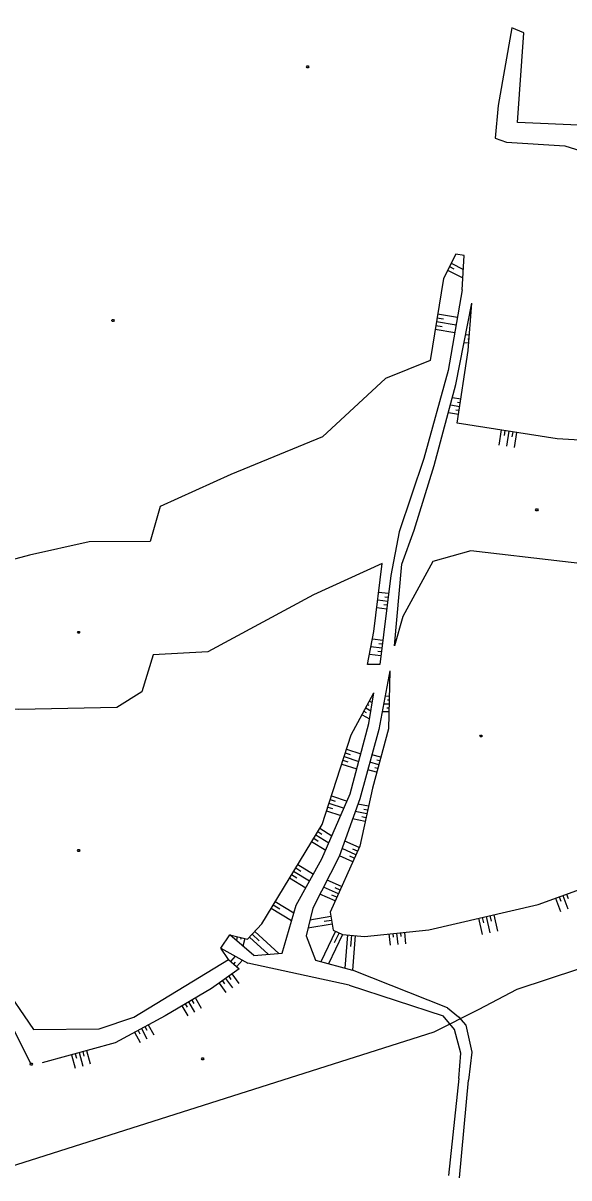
# Model space of a CAD drawing. Extents: x -664960 to -662754, y -993849 to -991145.
# Drawn here: x -664525.5 to -664357.5, y -993459.6 to -993104.4 of the extents above; entities that cross this region are included whole.
import ezdxf

# ---------------------------------------------------------------- set-up
doc = ezdxf.new("R2010")
doc.units = 0
for name, color, linetype in [('Vrstva 13', 7, 'Continuous'), ('Vrstva 27', 7, 'Continuous'), ('Vrstva 37', 7, 'Continuous'), ('Vrstva 57', 7, 'Continuous'), ('Vrstva 63', 7, 'Continuous')]:
    doc.layers.add(name, color=color, linetype=linetype)

msp = doc.modelspace()

# ---------------------------------------------------------------- linework, layer by layer
at = {"layer": 'Vrstva 13'}
for points in [[(-664437.718, -993117.556), (-664437.538, -993117.856), (-664437.718, -993118.156), (-664438.078, -993118.156), (-664438.258, -993117.856), (-664438.078, -993117.556), (-664437.718, -993117.556)], [(-664497.694, -993195.586), (-664497.514, -993195.886), (-664497.694, -993196.186), (-664498.054, -993196.186), (-664498.234, -993195.886), (-664498.054, -993195.586), (-664497.694, -993195.586)], [(-664367.21, -993253.812), (-664367.03, -993254.112), (-664367.21, -993254.412), (-664367.57, -993254.412), (-664367.75, -993254.112), (-664367.57, -993253.812), (-664367.21, -993253.812)], [(-664508.2, -993291.498), (-664508.02, -993291.798), (-664508.2, -993292.098), (-664508.56, -993292.098), (-664508.74, -993291.798), (-664508.56, -993291.498), (-664508.2, -993291.498)], [(-664384.353, -993323.388), (-664384.173, -993323.688), (-664384.353, -993323.988), (-664384.713, -993323.988), (-664384.893, -993323.688), (-664384.713, -993323.388), (-664384.353, -993323.388)], [(-664508.2, -993358.627), (-664508.02, -993358.927), (-664508.2, -993359.227), (-664508.56, -993359.227), (-664508.74, -993358.927), (-664508.56, -993358.627), (-664508.2, -993358.627)], [(-664470.041, -993422.66), (-664469.861, -993422.96), (-664470.041, -993423.26), (-664470.401, -993423.26), (-664470.581, -993422.96), (-664470.401, -993422.66), (-664470.041, -993422.66)]]:
    msp.add_lwpolyline(points, dxfattribs=at)
at = {"layer": 'Vrstva 27'}
for p, q in [((-664454.52, -993391.2), (-664461.84, -993384.81)), ((-664464.6, -993388.99), (-664456.34, -993393.55)), ((-664425.148, -993400.315), (-664456.34, -993393.55)), ((-664394.926, -993407.332), (-664424.163, -993395.725)), ((-664425.148, -993400.315), (-664396.192, -993409.778)), ((-664391.379, -993429.025), (-664394.56, -993458.9)), ((-664391.15, -993459.62), (-664388.449, -993429.56))]:
    msp.add_line(p, q, dxfattribs=at)
for points in [[(-664390.32, -993186.44), (-664394.73, -993211.24), (-664402.14, -993238.34), (-664409.71, -993260.92), (-664412.3, -993274.31), (-664415.71, -993301.72)], [(-664411.21, -993295.98), (-664408.94, -993270.78), (-664405.15, -993260.4), (-664398.97, -993240.47), (-664392.29, -993215.58), (-664387.4, -993190.56)], [(-664412.65, -993303.65), (-664415.98, -993321.71), (-664421.89, -993343.02), (-664428.2, -993360.79), (-664436.38, -993376.67), (-664438.392, -993385.124), (-664435.546, -993392.665), (-664424.163, -993395.725)], [(-664454.52, -993391.2), (-664445.725, -993390.479), (-664441.5, -993375.72), (-664433.56, -993361.48), (-664424.79, -993341.51), (-664419.08, -993319.84), (-664417.53, -993310.39)], [(-664394.926, -993407.332), (-664391.5, -993410.11), (-664389.287, -993412.642), (-664387.392, -993420.934), (-664388.449, -993429.56)], [(-664391.379, -993429.025), (-664390.79, -993421.295), (-664392.7, -993413.944), (-664396.192, -993409.778)]]:
    msp.add_lwpolyline(points, dxfattribs=at)
at = {"layer": 'Vrstva 37'}
msp.add_lwpolyline([(-664522.819, -993424.364), (-664522.639, -993424.664), (-664522.819, -993424.964), (-664523.179, -993424.964), (-664523.359, -993424.664), (-664523.179, -993424.364), (-664522.819, -993424.364)], dxfattribs=at)
at = {"layer": 'Vrstva 57'}
msp.add_lwpolyline([(-664522.999, -993424.664), (-664549.676, -993372.01), (-664575.68, -993321.894), (-664564.945, -993264.353), (-664554.433, -993209.057), (-664543.48, -993153.084), (-664531.665, -993092.329), (-664519.333, -993029.427), (-664507.314, -992967.479), (-664498.291, -992920.92), (-664487.02, -992863.072)], dxfattribs=at)
at = {"layer": 'Vrstva 63'}
for p, q in [((-664394.843, -993180.352), (-664390.135, -993182.757)), ((-664394.298, -993179.283), (-664392.889, -993180.002)), ((-664393.752, -993178.215), (-664390.002, -993180.129)), ((-664397.929, -993193.824), (-664391.81, -993194.818)), ((-664398.506, -993197.377), (-664396.486, -993197.705)), ((-664398.314, -993196.193), (-664392.23, -993197.181)), ((-664398.121, -993195.008), (-664396.089, -993195.338)), ((-664398.698, -993198.562), (-664392.65, -993199.544)), ((-664388.142, -993200.408), (-664389.308, -993200.32)), ((-664388.232, -993201.604), (-664388.668, -993201.572)), ((-664388.322, -993202.801), (-664389.771, -993202.692)), ((-664390.758, -993220.015), (-664393.374, -993219.618)), ((-664391.118, -993222.388), (-664394, -993221.951)), ((-664390.938, -993221.201), (-664391.853, -993221.063)), ((-664391.477, -993224.761), (-664394.626, -993224.283)), ((-664391.298, -993223.574), (-664392.302, -993223.422)), ((-664378.374, -993229.524), (-664379.106, -993234.193)), ((-664377.188, -993229.71), (-664377.432, -993231.265)), ((-664376.003, -993229.896), (-664376.735, -993234.565)), ((-664374.817, -993230.082), (-664375.061, -993231.636)), ((-664373.632, -993230.268), (-664374.363, -993234.936)), ((-664412.995, -993279.894), (-664416.078, -993279.511)), ((-664413.291, -993282.276), (-664416.37, -993281.893)), ((-664413.439, -993283.467), (-664414.464, -993283.339)), ((-664413.143, -993281.085), (-664414.169, -993280.957)), ((-664413.587, -993284.657), (-664416.661, -993284.275)), ((-664414.783, -993294.266), (-664417.993, -993293.866)), ((-664415.079, -993296.647), (-664418.441, -993296.229)), ((-664415.227, -993297.838), (-664416.372, -993297.696)), ((-664414.931, -993295.456), (-664416.025, -993295.32)), ((-664415.375, -993299.029), (-664418.89, -993298.592)), ((-664412.826, -993311.497), (-664414.092, -993311.469)), ((-664420.042, -993315.027), (-664418.433, -993315.898)), ((-664419.47, -993313.971), (-664419.057, -993314.196)), ((-664418.899, -993312.916), (-664418.022, -993313.391)), ((-664412.88, -993313.897), (-664414.533, -993313.86)), ((-664412.907, -993315.097), (-664413.522, -993315.083)), ((-664412.853, -993312.697), (-664413.339, -993312.686)), ((-664421.185, -993317.137), (-664418.845, -993318.405)), ((-664420.614, -993316.082), (-664419.956, -993316.438)), ((-664412.934, -993316.296), (-664414.973, -993316.25)), ((-664426.339, -993328.884), (-664424.843, -993329.369)), ((-664425.969, -993327.742), (-664421.541, -993329.18)), ((-664415.428, -993330.199), (-664418.131, -993329.464)), ((-664427.451, -993332.308), (-664422.766, -993333.829)), ((-664427.08, -993331.166), (-664425.542, -993331.666)), ((-664426.71, -993330.025), (-664422.153, -993331.504)), ((-664416.057, -993332.515), (-664418.772, -993331.777)), ((-664415.742, -993331.357), (-664416.645, -993331.112)), ((-664416.687, -993334.831), (-664419.413, -993334.09)), ((-664416.372, -993333.673), (-664417.278, -993333.427)), ((-664431.003, -993343.25), (-664429.415, -993343.765)), ((-664430.632, -993342.108), (-664425.749, -993343.694)), ((-664432.115, -993346.674), (-664427.689, -993348.111)), ((-664431.744, -993345.532), (-664430.232, -993346.023)), ((-664431.373, -993344.391), (-664426.719, -993345.902)), ((-664419.747, -993347.66), (-664423.265, -993346.892)), ((-664419.235, -993345.315), (-664422.455, -993344.612)), ((-664419.491, -993346.487), (-664420.613, -993346.242)), ((-664420.258, -993350.004), (-664424.074, -993349.172)), ((-664420.002, -993348.832), (-664421.224, -993348.566)), ((-664435.448, -993354.116), (-664431.406, -993356.575)), ((-664434.825, -993353.091), (-664433.524, -993353.882)), ((-664434.201, -993352.066), (-664430.432, -993354.358)), ((-664436.695, -993356.167), (-664432.38, -993358.792)), ((-664436.072, -993355.142), (-664434.68, -993355.988)), ((-664422.112, -993358.007), (-664426.516, -993356.047)), ((-664424.065, -993362.392), (-664428.127, -993360.584)), ((-664423.089, -993360.2), (-664427.321, -993358.315)), ((-664423.577, -993361.296), (-664424.958, -993360.681)), ((-664422.601, -993359.103), (-664424.038, -993358.463)), ((-664442.231, -993365.269), (-664437.334, -993368.248)), ((-664441.608, -993364.244), (-664439.99, -993365.228)), ((-664440.984, -993363.219), (-664436.164, -993366.15)), ((-664443.478, -993367.32), (-664438.503, -993370.346)), ((-664442.855, -993366.295), (-664441.211, -993367.294)), ((-664427.457, -993370.01), (-664431.924, -993368.02)), ((-664429.409, -993374.395), (-664434.126, -993372.294)), ((-664428.433, -993372.202), (-664433.025, -993370.157)), ((-664427.945, -993371.106), (-664429.453, -993370.434)), ((-664358.209, -993372.349), (-664357.723, -993373.701)), ((-664448.508, -993375.59), (-664446.51, -993376.805)), ((-664447.885, -993374.565), (-664442.165, -993378.043)), ((-664428.921, -993373.298), (-664430.471, -993372.608)), ((-664361.597, -993373.566), (-664360.138, -993377.625)), ((-664360.467, -993373.161), (-664359.982, -993374.512)), ((-664359.338, -993372.755), (-664357.88, -993376.813)), ((-664449.132, -993376.615), (-664442.85, -993380.436)), ((-664430.752, -993379.215), (-664437.242, -993380.293)), ((-664384.173, -993379.486), (-664383.784, -993381.164)), ((-664383.004, -993379.215), (-664381.835, -993384.252)), ((-664381.835, -993378.944), (-664381.446, -993380.621)), ((-664380.666, -993378.673), (-664379.497, -993383.71)), ((-664430.358, -993381.583), (-664437.845, -993382.826)), ((-664430.555, -993380.399), (-664432.882, -993380.785)), ((-664385.342, -993379.757), (-664384.173, -993384.795)), ((-664459.573, -993385.378), (-664459.863, -993386.536)), ((-664458.409, -993385.669), (-664458.555, -993386.253)), ((-664457.245, -993385.961), (-664457.833, -993388.308)), ((-664455.847, -993385.556), (-664450.093, -993390.837)), ((-664455.035, -993384.672), (-664452.847, -993386.681)), ((-664454.224, -993383.788), (-664446.834, -993390.57)), ((-664429.353, -993383.72), (-664433.87, -993393.115)), ((-664427.19, -993384.76), (-664431.512, -993393.749)), ((-664428.271, -993384.24), (-664429.743, -993387.301)), ((-664425.647, -993384.892), (-664426.517, -993395.092)), ((-664424.452, -993384.994), (-664424.747, -993388.462)), ((-664423.256, -993385.096), (-664424.163, -993395.725)), ((-664412.939, -993384.572), (-664412.578, -993388.072)), ((-664411.746, -993384.448), (-664411.625, -993385.614)), ((-664410.552, -993384.325), (-664410.191, -993387.826)), ((-664409.358, -993384.202), (-664409.238, -993385.368)), ((-664408.165, -993384.079), (-664407.804, -993387.58)), ((-664461.583, -993393.062), (-664460.158, -993391.442)), ((-664460.682, -993393.855), (-664460.149, -993393.249)), ((-664459.781, -993394.647), (-664458.006, -993392.63)), ((-664461.251, -993396.877), (-664459.153, -993399.785)), ((-664465.143, -993399.686), (-664463.055, -993402.58)), ((-664464.17, -993398.984), (-664463.474, -993399.949)), ((-664463.197, -993398.281), (-664461.104, -993401.183)), ((-664462.224, -993397.579), (-664461.526, -993398.547)), ((-664472.482, -993404.29), (-664470.647, -993407.439)), ((-664476.629, -993406.706), (-664474.829, -993409.797)), ((-664475.593, -993406.102), (-664474.99, -993407.136)), ((-664474.556, -993405.498), (-664472.738, -993408.618)), ((-664473.519, -993404.894), (-664472.911, -993405.938)), ((-664491.187, -993414.8), (-664489.479, -993417.955)), ((-664490.131, -993414.229), (-664489.564, -993415.277)), ((-664489.076, -993413.657), (-664487.375, -993416.799)), ((-664488.021, -993413.086), (-664487.456, -993414.13)), ((-664486.965, -993412.515), (-664485.272, -993415.644)), ((-664510.604, -993421.721), (-664509.47, -993425.871)), ((-664509.446, -993421.404), (-664509.07, -993422.781)), ((-664508.289, -993421.088), (-664507.164, -993425.205)), ((-664507.131, -993420.771), (-664506.758, -993422.137)), ((-664505.974, -993420.455), (-664504.858, -993424.539))]:
    msp.add_line(p, q, dxfattribs=at)
for points in [[(-664329.492, -993125.07), (-664338.22, -993135.913), (-664344.188, -993135.516), (-664352.168, -993135.839), (-664373.332, -993134.916), (-664371.432, -993107.401), (-664375.093, -993105.807), (-664379.258, -993129.736), (-664380.209, -993139.827), (-664376.739, -993140.978), (-664358.74, -993142.14), (-664340.989, -993147.64), (-664326.791, -993153.115), (-664319.57, -993161.021), (-664321.295, -993182.296), (-664319.288, -993200.14), (-664322.318, -993214.912), (-664331.554, -993233.974), (-664361.096, -993232.232), (-664391.879, -993227.408), (-664388.495, -993205.096), (-664387.402, -993190.563)], [(-664390.32, -993186.44), (-664389.79, -993175.91), (-664392.34, -993175.45), (-664396.16, -993182.93), (-664400.26, -993208.18), (-664413.92, -993213.67), (-664433.36, -993231.7), (-664461.53, -993243.28), (-664483.35, -993253.09), (-664486.43, -993263.9), (-664505.17, -993263.96), (-664523.48, -993268.03), (-664545.04, -993273.84), (-664570.73, -993272.74), (-664571.013, -993272.12), (-664585.93, -993281.177)], [(-664264.21, -993256.02), (-664281.36, -993256.56), (-664310.81, -993259.95), (-664332.8, -993273.07), (-664359.49, -993269.96), (-664387.72, -993266.77), (-664399.42, -993269.98), (-664408.62, -993286.89), (-664411.21, -993295.98)], [(-664415.71, -993301.72), (-664419.47, -993301.65), (-664417.55, -993291.53), (-664414.99, -993270.63), (-664436.16, -993280.29), (-664468.6, -993297.81), (-664485.47, -993298.73), (-664488.96, -993310.13), (-664496.69, -993314.88), (-664526.77, -993315.57), (-664558.14, -993314.29), (-664578.9, -993285), (-664585.56, -993285.81), (-664585.94, -993285.2), (-664587.62, -993283.78)], [(-664591.41, -993295.53), (-664587.87, -993309.5), (-664592.93, -993318.78), (-664595, -993335.3), (-664593.6, -993344.21), (-664591.21, -993353.41), (-664584.5, -993362.99), (-664566.22, -993376.26), (-664542.06, -993389.74), (-664532.28, -993399.41), (-664522.29, -993414.01), (-664502.13, -993413.76), (-664491.39, -993410.21), (-664462.29, -993392.44), (-664464.6, -993388.99), (-664461.84, -993384.81), (-664456.41, -993386.17), (-664452.06, -993381.43), (-664433.48, -993350.88), (-664424.53, -993323.31), (-664417.53, -993310.39)], [(-664412.65, -993303.65), (-664413.05, -993321.45), (-664418.01, -993339.7), (-664421.9, -993357.53), (-664430.97, -993377.9), (-664430.06, -993383.38), (-664427.19, -993384.76), (-664420.39, -993385.34), (-664400.61, -993383.3), (-664366.95, -993375.49), (-664352.84, -993370.42), (-664332.53, -993361.58), (-664302.52, -993351.87), (-664277.21, -993347.57), (-664264.73, -993350.83), (-664248.62, -993348.24), (-664234.7, -993341.36), (-664233.22, -993336.19), (-664233.19, -993334.92), (-664234.84, -993329.91), (-664235.9, -993328.56)], [(-664335.62, -993389.11), (-664373.51, -993401.67), (-664385.42, -993407.96), (-664399.13, -993414.74), (-664532.002, -993457.062)], [(-664462.29, -993392.44), (-664459.05, -993395.29), (-664467.52, -993401.4), (-664481.82, -993409.73), (-664497.21, -993418.06), (-664519.64, -993424.19)]]:
    msp.add_lwpolyline(points, dxfattribs=at)

doc.saveas('drawing.dxf')
